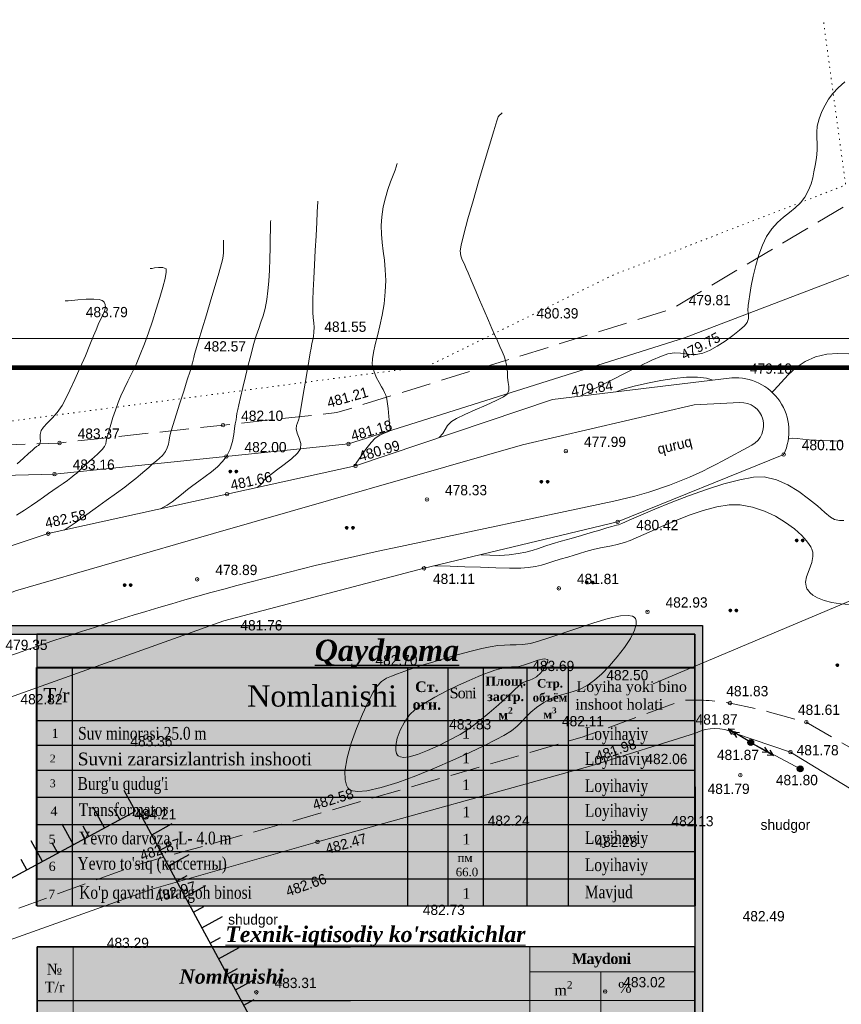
# Model space of a CAD drawing. Extents: x -516234 to 73329, y -4499813 to 47259.
# Tile 310 of 316: x 29641 to 29711, y 37010 to 37094. Entities that reach past the tile are written whole.
import ezdxf

# ---------------------------------------------------------------- set-up
doc = ezdxf.new("R2010")
doc.units = 0
doc.header["$LTSCALE"] = 0.5
doc.header["$MEASUREMENT"] = 0
doc.header["$PDMODE"] = 32
doc.header["$PDSIZE"] = 0.3
doc.linetypes.add('ДОРОГИ_ГРУНТ', pattern=[7, 5, -2])
doc.linetypes.add('РА_КОНТУРЫ', pattern=[1.5, 0, -1.5])
for name, color, linetype in [('(002) Рамка', 7, 'Continuous'), ('(004) Точки рельефа', 7, 'Continuous'), ('(007) Здания', 7, 'Continuous'), ('(022) Возд. Линии', 7, 'Continuous'), ('(025) Дорога', 7, 'Continuous'), ('(028) Гидротехн.', 7, 'Continuous'), ('(031) Горизонтали', 42, 'Continuous'), ('(035) Откосы', 7, 'Continuous'), ('(036) Растительность', 7, 'Continuous'), ('(037) Контуры', 7, 'Continuous'), ('(039) Земля', 7, 'Continuous'), ('108', 7, 'Continuous'), ('7_газон', 7, 'Continuous'), ('стен', 7, 'Continuous'), ('экспликация', 7, 'Continuous')]:
    doc.layers.add(name, color=color, linetype=linetype)
doc.layers.add('(032) Горизонтали утолщенные', color=32, linetype='Continuous', lineweight=30)
doc.layers.add('.', color=7, linetype='Continuous', lineweight=15)
doc.styles.add('BM-431', font='bm431.ttf')
doc.styles.add('D-431', font='d431.ttf')
doc.styles.add('MtXpl_Times_New_Roma', font='times.ttf')
doc.styles.add('seviyorum', font='times.ttf')
doc.styles.get("Standard").update_dxf_attribs({"font": 'times.ttf'})
doc.linetypes.add('ОТКОСЫ_НЕУКР', pattern='A,0.5,["|",Standard,S=1.2,R=0,X=0,Y=-1.2],1,["|",Standard,S=0.5,R=0,X=0,Y=-0.5],0.5', length=2)

# ---------------------------------------------------------------- blocks, each defined once
blk = doc.blocks.new('9633')
at = {"layer": '(031) Горизонтали', "color": 42, "linetype": 'Continuous', "lineweight": 0}
for points in [[(28745.054, 37088.602), (28744.486, 37088.093), (28744.029, 37087.608), (28743.66, 37087.124), (28743.358, 37086.617), (28743.098, 37086.063), (28742.86, 37085.439), (28742.696, 37084.831), (28742.645, 37084.31), (28742.659, 37083.828), (28742.691, 37083.338), (28742.693, 37082.791), (28742.617, 37082.141), (28742.506, 37081.484), (28742.413, 37080.922), (28742.309, 37080.414), (28742.164, 37079.916), (28741.946, 37079.388), (28741.627, 37078.787), (28741.26, 37078.282), (28740.822, 37077.857), (28740.338, 37077.467), (28739.828, 37077.072), (28739.315, 37076.628), (28738.821, 37076.092), (28738.368, 37075.423), (28738.02, 37074.693), (28737.719, 37073.854), (28737.463, 37072.96), (28737.251, 37072.064), (28737.08, 37071.221), (28736.95, 37070.485), (28736.858, 37069.909), (28736.804, 37069.548), (28736.792, 37069.129), (28736.838, 37068.781), (28736.851, 37068.458), (28736.737, 37068.11), (28736.502, 37067.828), (28736.071, 37067.439), (28735.502, 37066.99), (28734.848, 37066.525), (28734.166, 37066.09), (28733.51, 37065.73), (28732.938, 37065.49), (28732.39, 37065.374), (28731.917, 37065.374), (28731.479, 37065.434), (28731.037, 37065.502), (28730.551, 37065.522), (28729.982, 37065.442), (28729.441, 37065.252), (28728.611, 37064.889), (28727.567, 37064.395), (28726.381, 37063.811), (28725.125, 37063.179), (28723.873, 37062.541), (28722.696, 37061.937), (28722.504, 37061.839)], [(28715.87, 37085.963), (28715.854, 37085.947), (28715.816, 37085.914), (28715.748, 37085.858), (28715.648, 37085.767), (28715.53, 37085.613), (28715.412, 37085.268), (28715.148, 37084.421), (28714.776, 37083.194), (28714.331, 37081.71), (28713.854, 37080.09), (28713.379, 37078.455), (28712.947, 37076.927), (28712.593, 37075.628), (28712.356, 37074.679), (28712.273, 37074.203), (28712.329, 37073.781), (28712.451, 37073.454), (28712.617, 37073.13), (28712.805, 37072.717), (28712.964, 37072.328), (28713.229, 37071.7), (28713.567, 37070.907), (28713.945, 37070.024), (28714.331, 37069.125), (28714.692, 37068.286), (28714.995, 37067.581), (28715.209, 37067.083), (28715.452, 37066.536), (28715.675, 37066.059), (28715.87, 37065.635), (28716.032, 37065.245), (28716.153, 37064.871), (28716.244, 37064.468), (28716.286, 37064.141), (28716.303, 37063.816), (28716.32, 37063.418), (28716.37, 37063.005), (28716.429, 37062.662), (28716.43, 37062.351), (28716.306, 37062.034), (28715.984, 37061.789), (28715.338, 37061.456), (28714.491, 37061.069), (28713.565, 37060.664), (28712.681, 37060.274), (28711.963, 37059.934), (28711.533, 37059.677), (28711.21, 37059.329), (28711.015, 37058.991), (28710.819, 37058.652), (28710.495, 37058.306), (28710.495, 37058.305)], [(28706.929, 37081.64), (28706.903, 37081.553), (28706.843, 37081.371), (28706.739, 37081.081), (28706.58, 37080.66), (28706.361, 37080.08), (28706.135, 37079.436), (28705.922, 37078.727), (28705.739, 37077.951), (28705.604, 37077.106), (28705.554, 37076.355), (28705.574, 37075.628), (28705.641, 37074.907), (28705.734, 37074.173), (28705.829, 37073.405), (28705.905, 37072.586), (28705.94, 37071.696), (28705.911, 37070.716), (28705.807, 37069.703), (28705.646, 37068.735), (28705.451, 37067.824), (28705.246, 37066.984), (28705.055, 37066.225), (28704.901, 37065.561), (28704.809, 37065.003), (28704.801, 37064.565), (28704.929, 37063.982), (28705.141, 37063.45), (28705.382, 37062.991), (28705.596, 37062.629), (28705.73, 37062.388), (28705.839, 37062.157), (28705.928, 37061.975), (28706.008, 37061.736), (28706.067, 37061.376), (28706.141, 37060.771), (28706.213, 37060.097), (28706.27, 37059.526), (28706.295, 37059.234), (28706.324, 37059.038), (28706.292, 37058.874), (28706.132, 37058.784), (28705.817, 37058.668), (28705.429, 37058.502), (28705.051, 37058.262), (28704.699, 37057.883), (28704.256, 37057.309), (28703.819, 37056.698), (28703.481, 37056.207), (28703.337, 37055.996), (28703.278, 37055.929), (28703.214, 37055.869), (28703.213, 37055.869)], [(28700.164, 37078.45), (28700.157, 37078.312), (28700.142, 37078.004), (28700.114, 37077.468), (28700.07, 37076.641), (28700.008, 37075.479), (28699.943, 37074.244), (28699.878, 37073.009), (28699.82, 37071.848), (28699.772, 37070.833), (28699.74, 37070.039), (28699.728, 37069.538), (28699.743, 37068.989), (28699.778, 37068.51), (28699.815, 37068.085), (28699.84, 37067.693), (28699.835, 37067.317), (28699.794, 37066.922), (28699.735, 37066.616), (28699.663, 37066.312), (28699.583, 37065.919), (28699.513, 37065.509), (28699.396, 37064.81), (28699.248, 37063.92), (28699.084, 37062.939), (28698.921, 37061.966), (28698.774, 37061.099), (28698.659, 37060.438), (28698.592, 37060.08), (28698.507, 37059.79), (28698.419, 37059.567), (28698.348, 37059.344), (28698.314, 37059.055), (28698.396, 37058.683), (28698.574, 37058.265), (28698.713, 37057.814), (28698.682, 37057.345), (28698.42, 37056.967), (28697.92, 37056.502), (28697.295, 37056.005), (28696.657, 37055.532), (28696.118, 37055.138), (28695.79, 37054.878), (28695.568, 37054.641), (28695.409, 37054.437), (28695.242, 37054.248), (28694.994, 37054.054), (28694.994, 37054.054)], [(28692.137, 37075.13), (28692.135, 37075.076), (28692.133, 37074.961), (28692.135, 37074.767), (28692.136, 37074.471), (28692.119, 37074.045), (28692.06, 37073.561), (28691.952, 37073.116), (28691.725, 37072.308), (28691.415, 37071.243), (28691.053, 37070.027), (28690.675, 37068.766), (28690.313, 37067.567), (28690.002, 37066.535), (28689.773, 37065.778), (28689.663, 37065.4), (28689.589, 37065.111), (28689.538, 37064.884), (28689.485, 37064.657), (28689.409, 37064.369), (28689.285, 37063.963), (28689.048, 37063.219), (28688.742, 37062.265), (28688.409, 37061.227), (28688.091, 37060.233), (28687.829, 37059.41), (28687.667, 37058.884), (28687.562, 37058.455), (28687.497, 37058.088), (28687.437, 37057.759), (28687.346, 37057.443), (28687.188, 37057.116), (28686.942, 37056.774), (28686.692, 37056.542), (28686.41, 37056.33), (28686.067, 37056.05), (28685.759, 37055.771), (28685.434, 37055.481), (28685.075, 37055.17), (28684.664, 37054.827), (28684.186, 37054.445), (28683.714, 37054.088), (28683.004, 37053.565), (28682.141, 37052.938), (28681.212, 37052.269), (28680.303, 37051.621), (28679.5, 37051.056), (28678.889, 37050.637), (28678.555, 37050.425), (28678.555, 37050.425)], [(28685.878, 37072.705), (28685.927, 37072.706), (28686.046, 37072.717), (28686.264, 37072.749), (28686.59, 37072.793), (28686.976, 37072.795), (28687.238, 37072.663), (28687.256, 37072.397), (28687.161, 37071.863), (28686.973, 37071.119), (28686.715, 37070.224), (28686.408, 37069.235), (28686.072, 37068.213), (28685.73, 37067.214), (28685.402, 37066.299), (28685.042, 37065.373), (28684.681, 37064.54), (28684.327, 37063.786), (28683.99, 37063.098), (28683.678, 37062.463), (28683.399, 37061.868), (28683.162, 37061.298), (28682.924, 37060.643), (28682.713, 37060.009), (28682.533, 37059.425), (28682.385, 37058.923), (28682.275, 37058.533), (28682.205, 37058.286), (28682.147, 37058.007), (28682.108, 37057.782), (28682.001, 37057.534), (28681.79, 37057.289), (28681.388, 37056.894), (28680.891, 37056.428), (28680.391, 37055.971), (28679.982, 37055.602), (28679.76, 37055.402), (28679.6, 37055.259), (28679.471, 37055.148), (28679.304, 37055.014), (28679.119, 37054.875), (28678.833, 37054.665), (28678.468, 37054.403), (28678.047, 37054.107), (28677.594, 37053.793), (28677.233, 37053.54), (28676.81, 37053.24), (28676.326, 37052.899), (28675.78, 37052.526), (28675.175, 37052.128), (28674.51, 37051.713)], [(28678.638, 37069.946), (28678.716, 37069.945), (28678.899, 37069.952), (28679.227, 37069.978), (28679.737, 37070.029), (28680.424, 37070.088), (28681.083, 37070.105), (28681.528, 37070.059), (28681.785, 37069.977), (28681.908, 37069.895), (28681.953, 37069.844), (28681.995, 37069.778), (28682.049, 37069.639), (28682.067, 37069.413), (28681.991, 37069.078), (28681.788, 37068.606), (28681.526, 37068.078), (28681.275, 37067.495), (28681.07, 37066.967), (28680.756, 37066.201), (28680.365, 37065.275), (28679.929, 37064.269), (28679.481, 37063.262), (28679.051, 37062.334), (28678.673, 37061.564), (28678.379, 37061.031), (28677.965, 37060.455), (28677.53, 37059.962), (28677.125, 37059.544), (28676.8, 37059.193), (28676.607, 37058.903), (28676.527, 37058.574), (28676.524, 37058.261), (28676.534, 37057.991), (28676.494, 37057.787), (28676.368, 37057.632), (28676.217, 37057.535), (28676.034, 37057.409), (28675.853, 37057.244), (28675.528, 37056.942), (28675.088, 37056.539), (28674.561, 37056.071)], [(28738.852, 37062.159), (28739.031, 37062.35), (28739.609, 37063.007), (28740.218, 37063.659), (28740.89, 37064.267), (28741.653, 37064.788), (28742.538, 37065.183), (28743.5, 37065.409), (28744.46, 37065.476), (28745.398, 37065.427)], [(28733.768, 37063.183), (28733.728, 37063.213), (28733.266, 37063.372), (28732.5, 37063.461), (28731.566, 37063.444), (28730.513, 37063.34), (28729.386, 37063.168), (28728.231, 37062.944), (28727.097, 37062.689), (28726.087, 37062.404), (28725.56, 37062.203)], [(28714.04, 37048.335), (28714.824, 37048.284), (28715.667, 37048.269), (28716.452, 37048.318), (28717.225, 37048.429), (28717.865, 37048.557), (28718.422, 37048.703), (28718.95, 37048.867), (28719.503, 37049.051), (28720.132, 37049.254), (28720.89, 37049.477), (28721.749, 37049.719), (28722.614, 37049.97), (28723.438, 37050.213), (28724.176, 37050.434), (28724.78, 37050.616), (28725.204, 37050.743), (28725.403, 37050.801), (28725.59, 37050.842), (28725.777, 37050.884), (28726.039, 37050.996), (28726.69, 37051.281), (28727.657, 37051.698), (28728.869, 37052.208), (28730.254, 37052.768), (28731.74, 37053.34), (28733.256, 37053.883), (28734.729, 37054.356), (28736.088, 37054.72), (28737.262, 37054.932), (28738.179, 37054.954), (28739.211, 37054.715), (28740.198, 37054.281), (28741.12, 37053.721), (28741.961, 37053.099), (28742.703, 37052.483), (28743.327, 37051.939), (28743.817, 37051.535), (28744.155, 37051.335), (28744.599, 37051.242), (28744.965, 37051.233)], [(28710.11, 37047.392), (28710.365, 37047.385), (28711.427, 37047.349), (28712.676, 37047.305), (28714.007, 37047.26), (28715.316, 37047.222), (28716.498, 37047.2), (28717.45, 37047.2), (28718.066, 37047.231), (28718.711, 37047.33), (28719.218, 37047.45), (28719.677, 37047.592), (28720.179, 37047.758), (28720.812, 37047.948), (28721.455, 37048.133), (28721.979, 37048.294), (28722.461, 37048.445), (28722.977, 37048.598), (28723.603, 37048.767), (28724.222, 37048.914), (28724.718, 37049.013), (28725.172, 37049.098), (28725.667, 37049.202), (28726.283, 37049.358), (28726.767, 37049.535), (28727.485, 37049.848), (28728.391, 37050.259), (28729.438, 37050.727), (28730.582, 37051.216), (28731.776, 37051.685), (28732.973, 37052.095), (28734.129, 37052.409), (28735.197, 37052.587), (28736.13, 37052.59), (28737.181, 37052.389), (28738.188, 37052.05), (28739.133, 37051.606), (28739.993, 37051.088), (28740.75, 37050.529), (28741.382, 37049.96), (28741.784, 37049.52), (28742.018, 37049.208), (28742.139, 37049.014), (28742.189, 37048.921), (28742.243, 37048.8), (28742.311, 37048.554), (28742.327, 37048.181), (28742.228, 37047.679), (28742.004, 37047.055), (28741.788, 37046.447), (28741.704, 37045.98), (28741.737, 37045.646), (28741.819, 37045.433), (28741.882, 37045.33), (28741.944, 37045.244), (28742.084, 37045.085), (28742.328, 37044.875), (28742.715, 37044.646), (28743.288, 37044.427), (28743.946, 37044.27), (28744.677, 37044.159), (28745.467, 37044.081)]]:
    blk.add_lwpolyline(points, dxfattribs=at)
for points in [[(28702.814, 37028.381), (28702.898, 37028.317), (28703.117, 37028.222), (28703.559, 37028.164), (28704.336, 37028.227), (28705.554, 37028.498), (28706.972, 37028.939), (28708.513, 37029.505), (28710.101, 37030.15), (28711.656, 37030.827), (28713.103, 37031.491), (28714.363, 37032.095), (28715.359, 37032.595), (28716.013, 37032.943), (28716.644, 37033.343), (28717.133, 37033.735), (28717.536, 37034.126), (28717.909, 37034.518), (28718.309, 37034.917), (28718.791, 37035.328), (28719.41, 37035.754), (28720.089, 37036.111), (28720.721, 37036.346), (28721.321, 37036.515), (28721.906, 37036.674), (28722.491, 37036.878), (28723.092, 37037.182), (28723.724, 37037.641), (28724.339, 37038.202), (28725.004, 37038.881), (28725.668, 37039.635), (28726.279, 37040.419), (28726.786, 37041.189), (28727.137, 37041.899), (28727.271, 37042.394), (28727.268, 37042.709), (28727.21, 37042.886), (28727.164, 37042.964), (28727.109, 37043.023), (28726.947, 37043.11), (28726.592, 37043.165), (28725.935, 37043.114), (28724.886, 37042.891), (28723.67, 37042.542), (28722.377, 37042.119), (28721.101, 37041.679), (28719.932, 37041.273), (28718.961, 37040.957), (28718.281, 37040.785), (28717.604, 37040.698), (28717.047, 37040.663), (28716.55, 37040.654), (28716.054, 37040.642), (28715.5, 37040.6), (28714.826, 37040.5), (28714.126, 37040.349), (28713.21, 37040.12), (28712.155, 37039.835), (28711.041, 37039.519), (28709.946, 37039.194), (28708.948, 37038.885), (28708.126, 37038.614), (28707.559, 37038.404), (28706.954, 37038.179), (28706.444, 37038.002), (28706, 37037.808), (28705.59, 37037.532), (28705.187, 37037.108), (28704.88, 37036.623), (28704.451, 37035.807), (28703.958, 37034.75), (28703.458, 37033.541), (28703.005, 37032.271), (28702.658, 37031.03), (28702.473, 37029.908), (28702.479, 37029.156), (28702.593, 37028.709), (28702.728, 37028.476), (28702.814, 37028.381)], [(28707.012, 37031.209), (28707.065, 37031.168), (28707.2, 37031.109), (28707.468, 37031.077), (28707.933, 37031.13), (28708.656, 37031.328), (28709.496, 37031.646), (28710.409, 37032.055), (28711.353, 37032.527), (28712.285, 37033.032), (28713.102, 37033.55), (28713.94, 37034.178), (28714.766, 37034.864), (28715.547, 37035.559), (28716.252, 37036.211), (28716.848, 37036.772), (28717.303, 37037.191), (28717.584, 37037.417), (28717.919, 37037.575), (28718.209, 37037.657), (28718.487, 37037.75), (28718.784, 37037.942), (28719.14, 37038.287), (28719.495, 37038.714), (28719.734, 37039.126), (28719.741, 37039.422), (28719.45, 37039.471), (28718.908, 37039.347), (28718.266, 37039.138), (28717.67, 37038.932), (28717.27, 37038.816), (28716.927, 37038.782), (28716.651, 37038.776), (28716.309, 37038.737), (28716.02, 37038.681), (28715.663, 37038.6), (28715.249, 37038.49), (28714.787, 37038.343), (28714.287, 37038.154), (28713.806, 37037.951), (28713.065, 37037.627), (28712.149, 37037.21), (28711.144, 37036.727), (28710.137, 37036.206), (28709.213, 37035.675), (28708.459, 37035.162), (28707.96, 37034.695), (28707.533, 37034.072), (28707.182, 37033.394), (28706.931, 37032.716), (28706.803, 37032.091), (28706.805, 37031.664), (28706.876, 37031.404), (28706.959, 37031.266), (28707.012, 37031.209)]]:
    blk.add_lwpolyline(points, close=True, dxfattribs=at)
at = {"layer": '(004) Точки рельефа', "lineweight": 0, "style": 'D-431'}
for s, p in [('479.81', (28731.753, 37069.578)), ('483.79', (28680.403, 37068.558)), ('480.39', (28718.778, 37068.45)), ('481.55', (28700.716, 37067.31)), ('482.57', (28690.464, 37065.637)), ('479.10', (28736.959, 37063.743)), ('482.10', (28693.634, 37059.726)), ('483.37', (28679.709, 37058.207)), ('477.99', (28722.828, 37057.507)), ('482.00', (28693.918, 37057.055)), ('480.10', (28741.381, 37057.232)), ('483.16', (28679.286, 37055.561)), ('478.33', (28710.997, 37053.397)), ('480.42', (28727.28, 37050.416)), ('478.89', (28691.435, 37046.598)), ('481.11', (28709.967, 37045.843)), ('481.81', (28722.227, 37045.831)), ('482.93', (28729.776, 37043.832)), ('481.76', (28693.568, 37041.883)), ('479.35', (28673.563, 37040.219)), ('482.70', (28705.068, 37038.912)), ('483.69', (28718.424, 37038.422)), ('482.50', (28724.728, 37037.638)), ('481.83', (28734.946, 37036.281)), ('482.82', (28674.839, 37035.588)), ('481.61', (28741.05, 37034.693)), ('483.83', (28711.348, 37033.454)), ('482.11', (28720.952, 37033.717)), ('481.87', (28732.332, 37033.87)), ('483.36', (28684.201, 37032.018)), ('481.87', (28734.152, 37030.847)), ('481.78', (28740.939, 37031.248)), ('482.06', (28728.059, 37030.499)), ('481.80', (28739.17, 37028.707)), ('481.79', (28733.356, 37027.958)), ('484.21', (28684.526, 37025.792)), ('482.24', (28714.628, 37025.245)), ('482.13', (28730.28, 37025.208)), ('482.28', (28723.804, 37023.446)), ('482.73', (28709.105, 37017.653)), ('482.49', (28736.341, 37017.114)), ('483.29', (28682.195, 37014.843)), ('483.31', (28696.476, 37011.43)), ('483.02', (28726.174, 37011.496))]:
    blk.add_text(s, height=0.875, dxfattribs=at).set_placement(p)
for s, rotation, p in [('479.75', 27.85562, (28731.377, 37064.881)), ('481.21', 15.83332, (28701.088, 37060.827)), ('479.84', 9.0618, (28721.81, 37061.788)), ('481.18', 15.75878, (28703.126, 37058.012)), ('480.99', 16.36588, (28703.795, 37056.26)), ('481.66', 12.1834, (28692.829, 37053.812)), ('482.58', 12.27876, (28677.033, 37050.578)), ('481.98', 18.94554, (28723.993, 37030.708)), ('482.58', 16.90337, (28699.873, 37026.579)), ('482.87', 17.87213, (28685.18, 37022.266)), ('482.47', 15.51763, (28700.96, 37022.831)), ('482.66', 19.22407, (28697.616, 37019.208)), ('482.97', 16.23962, (28686.44, 37018.712))]:
    blk.add_text(s, height=0.875, rotation=rotation, dxfattribs=at).set_placement(p)
at = {"layer": '(037) Контуры', "linetype": 'РА_КОНТУРЫ', "lineweight": 0, "ltscale": 0.5, "style": 'BM-431'}
for p in [(28737.867, 37024.901), (28692.526, 37016.831)]:
    blk.add_text('shudgor', height=0.875, dxfattribs=at).set_placement(p)
blk = doc.blocks.new('kjj')
at = {"layer": '(022) Возд. Линии', "color": 6, "lineweight": 30, "flags": 128}
for points in [[(280292.219, 4264314.011), (280348.653, 4264357.862)], [(280346.704, 4264356.347), (280345.477, 4264357.926)], [(280347.888, 4264357.267), (280347.275, 4264358.057)], [(280344.335, 4264354.506), (280343.108, 4264356.085)], [(280345.519, 4264355.427), (280344.906, 4264356.216)], [(280343.15, 4264353.586), (280342.537, 4264354.376)], [(280341.966, 4264352.666), (280340.739, 4264354.245)], [(280339.597, 4264350.825), (280338.37, 4264352.404)], [(280340.782, 4264351.745), (280340.168, 4264352.535)], [(280337.228, 4264348.984), (280336.001, 4264350.563)], [(280338.413, 4264349.905), (280337.799, 4264350.694)], [(280334.859, 4264347.143), (280333.632, 4264348.722)], [(280336.044, 4264348.064), (280335.43, 4264348.853)], [(280333.675, 4264346.223), (280333.061, 4264347.013)]]:
    blk.add_lwpolyline(points, dxfattribs=at)
blk = doc.blocks.new('гншг')
at = {"layer": '(022) Возд. Линии', "color": 6, "lineweight": 30, "flags": 128}
for points in [[(540269.538, 4534639.821), (540268.587, 4534641.58)], [(540269.518, 4534639.806), (540227.769, 4534617.266)], [(540266.898, 4534638.395), (540265.948, 4534640.155)], [(540268.218, 4534639.108), (540267.743, 4534639.988)], [(540264.258, 4534636.97), (540263.308, 4534638.729)], [(540265.578, 4534637.683), (540265.103, 4534638.562)], [(540261.618, 4534635.544), (540260.668, 4534637.304)], [(540262.938, 4534636.257), (540262.463, 4534637.137)], [(540258.979, 4534634.119), (540258.029, 4534635.878)], [(540260.299, 4534634.832), (540259.824, 4534635.711)], [(540256.339, 4534632.693), (540255.389, 4534634.453)], [(540257.659, 4534633.406), (540257.184, 4534634.286)], [(540253.699, 4534631.268), (540252.749, 4534633.027)], [(540255.019, 4534631.981), (540254.544, 4534632.86)], [(540251.06, 4534629.842), (540250.11, 4534631.602)], [(540252.38, 4534630.555), (540251.904, 4534631.435)], [(540248.42, 4534628.417), (540247.47, 4534630.176)], [(540249.74, 4534629.13), (540249.265, 4534630.009)], [(540245.78, 4534626.991), (540244.83, 4534628.751)], [(540247.1, 4534627.704), (540246.625, 4534628.584)], [(540243.141, 4534625.566), (540242.19, 4534627.325)], [(540244.46, 4534626.279), (540243.985, 4534627.158)], [(540240.501, 4534624.14), (540239.551, 4534625.9)], [(540241.821, 4534624.853), (540241.346, 4534625.733)], [(540237.861, 4534622.715), (540236.911, 4534624.474)], [(540239.181, 4534623.428), (540238.706, 4534624.307)], [(540235.222, 4534621.289), (540234.271, 4534623.049)], [(540236.541, 4534622.002), (540236.066, 4534622.882)], [(540232.582, 4534619.864), (540231.632, 4534621.623)], [(540233.902, 4534620.577), (540233.427, 4534621.456)], [(540229.942, 4534618.438), (540228.992, 4534620.198)], [(540231.262, 4534619.151), (540230.787, 4534620.031)], [(540228.622, 4534617.726), (540228.147, 4534618.605)]]:
    blk.add_lwpolyline(points, dxfattribs=at)
blk = doc.blocks.new('108')
at = {"layer": '108'}
blk.add_hatch(color=255, dxfattribs=at).paths.add_polyline_path([(0.24, 0, 1), (-0.24, 0, 1)])
for radius in [0.25, 0.24]:
    blk.add_circle((0, 0), radius, dxfattribs=at)
blk = doc.blocks.new('*X71')
at = {"color": 0}
for p, q in [((1.8, 2.04), (2.2, 2.04)), ((1.8, 2.03), (2.2, 2.03)), ((1.8, 2.02), (2.2, 2.02)), ((1.8, 2.01), (2.2, 2.01)), ((1.8, 2), (2.2, 2)), ((1.8, 1.99), (2.2, 1.99)), ((1.8, 1.98), (2.2, 1.98)), ((1.8, 1.97), (2.2, 1.97)), ((1.8, 1.96), (2.2, 1.96)), ((1.81, 2.07), (2.19, 2.07)), ((1.81, 2.06), (2.19, 2.06)), ((1.81, 2.05), (2.19, 2.05)), ((1.81, 1.95), (2.19, 1.95)), ((1.81, 1.94), (2.19, 1.94)), ((1.81, 1.93), (2.19, 1.93)), ((1.82, 2.09), (2.18, 2.09)), ((1.82, 2.08), (2.18, 2.08)), ((1.82, 1.92), (2.18, 1.92)), ((1.82, 1.91), (2.18, 1.91)), ((1.83, 2.11), (2.17, 2.11)), ((1.83, 2.1), (2.17, 2.1)), ((1.83, 1.9), (2.17, 1.9)), ((1.83, 1.89), (2.17, 1.89)), ((1.84, 2.12), (2.16, 2.12)), ((1.84, 1.88), (2.16, 1.88)), ((1.85, 2.13), (2.15, 2.13)), ((1.85, 1.87), (2.15, 1.87)), ((1.86, 2.14), (2.14, 2.14)), ((1.86, 1.86), (2.14, 1.86)), ((1.87, 2.15), (2.13, 2.15)), ((1.87, 1.85), (2.13, 1.85)), ((1.88, 2.16), (2.12, 2.16)), ((1.88, 1.84), (2.12, 1.84)), ((1.9, 2.17), (2.11, 2.17)), ((1.9, 1.83), (2.11, 1.83)), ((1.91, 2.18), (2.09, 2.18)), ((1.91, 1.82), (2.09, 1.82)), ((1.94, 2.19), (2.06, 2.19)), ((1.94, 1.81), (2.06, 1.81))]:
    blk.add_line(p, q, dxfattribs=at)
blk = doc.blocks.new('I04100')
blk.add_circle((0, 0), 0.2)
blk.add_blockref('*X71', (-2, -2))
blk = doc.blocks.new('strela1')
at = {"layer": '(022) Возд. Линии'}
for p, q in [((-2, 0), (-1.5, 0.25)), ((0, 0), (-2, 0)), ((-2, 0), (-1.5, -0.25)), ((-1.5, 0), (-1, 0.25)), ((-1.5, 0), (-1, -0.25))]:
    blk.add_line(p, q, dxfattribs=at)
blk = doc.blocks.new('strela2')
at = {"layer": '(022) Возд. Линии'}
for p, q in [((0, 0), (2, 0)), ((1.5, 0), (1, 0.25)), ((1.5, 0), (1, -0.25)), ((2, 0), (1.5, 0.25)), ((2, 0), (1.5, -0.25))]:
    blk.add_line(p, q, dxfattribs=at)
blk = doc.blocks.new('sdgfg')
at = {"layer": 'стен', "true_color": 0xffffff}
h = blk.add_hatch(color=7, dxfattribs=at)
h.dxf.hatch_style = 1
h.paths.add_polyline_path([(29622.743, 37086.145), (29669.211, 37086.145), (29669.211, 37105.333), (29622.743, 37105.333)])
at = {"layer": '(007) Здания', "color": 18, "true_color": 0x000000}
blk.add_lwpolyline([(29622.743, 37086.145), (29669.211, 37086.145), (29669.211, 37105.333), (29622.743, 37105.333)], close=True, dxfattribs=at)
at = {"layer": '(007) Здания'}
blk.add_lwpolyline([(29669.211, 37102.984), (29669.215, 37086.145)], dxfattribs=at)
for p, q in [((29622.743, 37093.816), (29622.743, 37102.984)), ((29622.743, 37093.816), (29622.743, 37102.984)), ((29625.243, 37099.234), (29625.243, 37102.984)), ((29625.243, 37100.984), (29625.243, 37102.792)), ((29648.925, 37086.145), (29648.925, 37102.984)), ((29651.781, 37099.234), (29651.781, 37102.984)), ((29651.781, 37099.234), (29651.781, 37102.984)), ((29654.281, 37099.234), (29654.281, 37102.984)), ((29654.281, 37099.234), (29654.281, 37102.984)), ((29654.281, 37099.234), (29654.281, 37102.984)), ((29654.281, 37099.234), (29654.281, 37102.984)), ((29657.359, 37099.234), (29657.359, 37102.984)), ((29660.267, 37099.234), (29660.267, 37102.984)), ((29660.267, 37099.234), (29660.267, 37102.984)), ((29660.267, 37099.234), (29660.267, 37102.984)), ((29660.267, 37099.234), (29660.267, 37102.984)), ((29660.267, 37099.234), (29660.267, 37102.984)), ((29660.267, 37099.234), (29660.267, 37102.984)), ((29660.267, 37099.234), (29660.267, 37102.984)), ((29660.267, 37099.234), (29660.267, 37102.984)), ((29622.743, 37099.234), (29669.211, 37099.234)), ((29622.743, 37099.234), (29669.211, 37099.234)), ((29622.743, 37099.234), (29669.211, 37099.234)), ((29622.743, 37099.234), (29669.211, 37099.234)), ((29625.243, 37086.145), (29625.243, 37099.234)), ((29625.243, 37086.145), (29625.243, 37099.234)), ((29651.781, 37086.145), (29651.781, 37099.234)), ((29651.781, 37086.145), (29651.781, 37099.234)), ((29654.281, 37093.816), (29654.281, 37099.234)), ((29654.281, 37086.145), (29654.281, 37099.234)), ((29654.281, 37093.816), (29654.281, 37099.234)), ((29657.359, 37086.145), (29657.359, 37099.234)), ((29660.267, 37093.816), (29660.267, 37099.234)), ((29660.267, 37086.145), (29660.267, 37099.234)), ((29660.267, 37093.816), (29660.267, 37099.234)), ((29660.267, 37086.145), (29660.267, 37099.234)), ((29660.267, 37093.816), (29660.267, 37099.234)), ((29660.267, 37086.145), (29660.267, 37099.234)), ((29660.267, 37093.816), (29660.267, 37099.234)), ((29660.267, 37086.145), (29660.267, 37099.234)), ((29622.743, 37097.484), (29669.211, 37097.484)), ((29622.743, 37097.484), (29669.211, 37097.484)), ((29622.743, 37095.734), (29669.211, 37095.734)), ((29622.743, 37095.734), (29669.211, 37095.734)), ((29622.743, 37093.816), (29669.215, 37093.816)), ((29622.743, 37093.816), (29669.215, 37093.816)), ((29622.743, 37091.898), (29669.215, 37091.898)), ((29622.743, 37091.898), (29669.282, 37091.898)), ((29622.743, 37091.898), (29669.215, 37091.898)), ((29622.743, 37091.898), (29669.282, 37091.898)), ((29622.743, 37089.98), (29669.215, 37089.98)), ((29622.743, 37089.98), (29669.215, 37089.98)), ((29622.743, 37088.063), (29669.215, 37088.063)), ((29622.743, 37088.063), (29669.215, 37088.063)), ((29622.743, 37086.145), (29669.215, 37086.145)), ((29622.743, 37086.145), (29669.215, 37086.145))]:
    blk.add_line(p, q)
at = {"lineweight": 40}
blk.add_line((29622.743, 37086.145), (29622.743, 37102.984), dxfattribs=at)
blk.add_lwpolyline([(29622.743, 37102.984), (29669.211, 37102.984)], dxfattribs=at)
blk.add_lwpolyline([(29622.743, 37102.984), (29669.211, 37102.984)], dxfattribs=at)
at = {"color": 0, "insert": (29647.455, 37103.945), "char_height": 1.5, "width": 46.02803, "attachment_point": 5}
blk.add_mtext('{\\fTimes New Roman|b1|i1|c204|p18;\\LQaydnoma}', dxfattribs=at)
at = {"color": 0, "style": 'seviyorum'}
for s, insert, char_height, width, attachment_point in [('\\A1;{\\fTimes New Roman|b1|i0|c204|p18;Площ.\\Pзастр.\\Pм\\H0.7x;\\S2^ ;}', (29655.84, 37102.34), 0.65, 3.61711, 2), ('\\A1;{\\fTimes New Roman|b1|i0|c204|p18;Стр.\\Pобъём\\Pм\\H0.7x;\\S3^ ;}', (29658.973, 37102.164), 0.6, 2.05558, 2), ('T/r', (29624.115, 37101.012, -158.677), 1, 46.02803, 5), ('Nomlanishi', (29642.877, 37100.955, -158.677), 1.5, 46.02803, 5), ('{\\fTimes New Roman|b1|i0|c204|p18;Ст.\\Pогн.}', (29650.275, 37101.995), 0.75, 2.46193, 2), ('{\\H1.2x;\\T0.9;Soni}', (29651.888, 37101.556), 0.625, 2.37792, 1), ('\\pi0.07578;{\\H1.2x;Loyiha yoki bino inshoot holati}', (29660.761, 37102.006), 0.625, 8.11713, 1), ('1', (29623.781, 37098.656), 0.65, 1.25232, 1), ('{\\W0.8;Suv minorasi 25.0 m}', (29625.647, 37098.781), 0.9, 26.94511, 1), ('{\\fTimes New Roman|b0|i0|c204|p18;\\H1.2x;1}', (29652.757, 37098.712), 0.625, 2.06005, 1), ('{\\W0.8;Loyihaviy}', (29661.435, 37098.754), 0.9, 26.94511, 1), ('2 ', (29623.651, 37096.825), 0.55, 1.25232, 1), ('{\\C256;Suvni zararsizlantrish inshooti}', (29625.628, 37096.969), 0.9, 26.94511, 1), ('{\\H1.2x;1}', (29652.757, 37096.962), 0.625, 2.06005, 1), ('{\\W0.8;Loyihaviy}', (29661.435, 37097.004), 0.9, 26.94511, 1), ("{\\W0.8;Burg'u qudug'i }", (29625.614, 37095.238), 0.9, 26.94511, 1), ('{\\W0.8;Loyihaviy}', (29661.435, 37095.086), 0.9, 26.94511, 1), ('3 ', (29623.651, 37095.075), 0.55, 1.25232, 1), ('{\\H1.2x;1}', (29652.757, 37095.069), 0.625, 2.06005, 1), ('4', (29623.697, 37093.16), 0.65, 1.25232, 1), ('{\\W0.8;Transformator }', (29625.695, 37093.388), 0.9, 26.94511, 1), ('{\\H1.2x;1}', (29652.78, 37093.151), 0.625, 2.06005, 1), ('{\\W0.8;Loyihaviy}', (29661.435, 37093.336), 0.9, 26.94511, 1), ('5', (29623.571, 37091.179), 0.65, 1.25232, 1), ('{\\W0.8;Yevro darvoza  L- 4.0 m}', (29625.732, 37091.386), 0.9, 26.94511, 1), ('{\\H1.2x;1}', (29652.78, 37091.233), 0.625, 2.06005, 1), ('{\\W0.8;Loyihaviy}', (29661.435, 37091.418), 0.9, 26.94511, 1), ("{\\W0.8;Yevro to'siq (кассетны)}", (29625.609, 37089.602), 0.9, 26.94511, 1), ('\\pi0.58207;{\\H1.2x; пм\\P\\pi0;   66.0}', (29651.635, 37089.838), 0.5, 2.40091, 1), ('6', (29623.571, 37089.261), 0.65, 1.25232, 1), ('{\\W0.8;Loyihaviy}', (29661.435, 37089.5), 0.9, 26.94511, 1), ("{\\W0.8;Ko'p qavatli turargoh binosi }", (29625.732, 37087.551), 0.9, 26.94511, 1), ('{\\W0.8;Mavjud }', (29661.435, 37087.583), 0.9, 26.94511, 1), ('7', (29623.541, 37087.299), 0.65, 1.25232, 1), ('{\\H1.2x;1}', (29652.78, 37087.398), 0.625, 2.06005, 1)]:
    blk.add_mtext(s, dxfattribs=dict(at, insert=insert, char_height=char_height, width=width, attachment_point=attachment_point))

msp = doc.modelspace()

# ---------------------------------------------------------------- hatches: boundary and pattern name
at = {"layer": '7_газон', "lineweight": 0, "true_color": 0x5c5c5c, "transparency": 33554687}
h = msp.add_hatch(color=251, dxfattribs=at)
h.dxf.hatch_style = 1
edge = h.paths.add_edge_path(flags=16)
edge.add_line((29676.967, 36922.961), (29652.773, 36909.928))
edge.add_arc((29654.196, 36907.287), 3, 118.30986, 208.30986)
edge.add_line((29651.554, 36905.864), (29669.688, 36872.2))
edge.add_arc((29672.33, 36873.623), 3, 208.30986, 298.27805)
edge.add_line((29673.751, 36870.981), (29697.069, 36883.525))
edge.add_arc((29695.174, 36887.047), 4, 298.27805, 388.30633)
edge.add_line((29698.696, 36888.944), (29681.031, 36921.742))
edge.add_arc((29678.39, 36920.32), 3, 28.30633, 118.30986)
edge = h.paths.add_edge_path(flags=16)
edge.add_arc((29582.986, 36967.9), 30, 100.3549, 118.30986)
edge.add_line((29568.758, 36994.312), (29528.131, 36972.427))
edge.add_arc((29529.554, 36969.786), 3, 118.30986, 225.97605)
edge.add_arc((29494.806, 36933.834), 47, 28.30986, 45.97605, ccw=False)
edge.add_line((29536.185, 36956.123), (29686.137, 36677.746))
edge.add_arc((29688.778, 36679.168), 3, 208.30986, 354.86171)
edge.add_line((29691.766, 36678.9), (29699.507, 36764.985))
edge.add_arc((29669.628, 36767.671), 30, 354.86171, 388.30986)
edge.add_line((29696.04, 36781.899), (29580.774, 36995.883))
edge.add_arc((29578.132, 36994.46), 3, 28.30986, 100.3549)
edge = h.paths.add_edge_path()
edge.add_line((29429.452, 37065.402), (29443.215, 37039.99))
edge.add_line((29443.215, 37039.99), (29467.007, 36995.822))
edge.add_arc((29480.213, 37002.936), 15, 208.30986, 253.30986)
edge.add_line((29475.905, 36988.568), (29508.304, 36978.854))
edge.add_arc((29494.806, 36933.834), 47, 63.28494, 73.30986, ccw=False)
edge.add_arc((29520.431, 36984.749), 10, 243.28494, 298.30986)
edge.add_line((29525.173, 36975.945), (29566.624, 36998.273))
edge.add_arc((29582.986, 36967.9), 34.5, 90.70227, 118.30986, ccw=False)
edge.add_line((29582.563, 37002.397), (29601.162, 37002.625))
edge.add_arc((29600.795, 37032.623), 30, 270.70227, 298.33641)
edge.add_line((29615.034, 37006.218), (29627.395, 37012.883))
edge.add_arc((29631.43, 37005.402), 8.5, 28.30633, 118.33641, ccw=False)
edge.add_line((29638.913, 37009.433), (29702.658, 36891.078))
edge.add_arc((29695.174, 36887.047), 8.5, -61.72195, 28.30633, ccw=False)
edge.add_line((29699.201, 36879.562), (29664.33, 36860.803))
edge.add_arc((29666.699, 36856.4), 5, 118.27805, 208.30986)
edge.add_line((29662.297, 36854.029), (29700.001, 36784.033))
edge.add_arc((29669.628, 36767.671), 34.5, -5.13829, 28.30986, ccw=False)
edge.add_line((29703.989, 36764.582), (29695.148, 36666.257))
edge.add_arc((29710.087, 36664.913), 15, 174.86171, 208.30986)
edge.add_line((29696.881, 36657.8), (29738.108, 36581.265))
edge.add_arc((29696.73, 36558.976), 47, -16.69014, 28.30986, ccw=False)
edge.add_line((29741.75, 36545.478), (29732.035, 36513.078))
edge.add_arc((29746.403, 36508.77), 15, 163.30986, 208.30986)
edge.add_line((29733.198, 36501.657), (29762.257, 36447.71))
edge.add_line((29762.257, 36447.71), (29788.318, 36389.84))
edge.add_line((29788.318, 36389.84), (29723.729, 36509.746))
edge.add_line((29723.729, 36509.746), (29735.044, 36547.488))
edge.add_arc((29696.73, 36558.976), 40, 343.30986, 388.30986)
edge.add_line((29731.945, 36577.945), (29530.022, 36952.803))
edge.add_arc((29494.806, 36933.834), 40, 28.30986, 73.30986)
edge.add_line((29506.294, 36972.148), (29468.537, 36983.469))
edge.add_line((29468.537, 36983.469), (29424.235, 37065.402))
edge = h.paths.add_edge_path(flags=16)
edge.add_line((29653.969, 36965.661), (29629.772, 36952.627))
edge.add_arc((29631.195, 36949.986), 3, 118.30986, 208.30986)
edge.add_line((29628.554, 36948.564), (29646.575, 36915.109))
edge.add_arc((29649.216, 36916.531), 3, 208.30986, 298.30986)
edge.add_line((29650.639, 36913.89), (29674.834, 36926.923))
edge.add_arc((29673.411, 36929.564), 3, 298.30986, 388.30633)
edge.add_line((29676.052, 36930.987), (29658.033, 36964.443))
edge.add_arc((29655.392, 36963.02), 3, 28.30633, 118.30986)
edge = h.paths.add_edge_path(flags=16)
edge.add_line((29653.054, 36973.687), (29634.951, 37007.299))
edge.add_arc((29631.43, 37005.402), 4, 28.30633, 118.33641)
edge.add_line((29629.531, 37008.923), (29617.17, 37002.257))
edge.add_arc((29600.795, 37032.623), 34.5, 278.95979, 298.33641, ccw=False)
edge.add_arc((29606.635, 36995.58), 3, 98.95979, 208.30986)
edge.add_line((29603.994, 36994.158), (29623.574, 36957.808))
edge.add_arc((29626.215, 36959.23), 3, 208.30986, 298.30986)
edge.add_line((29627.638, 36956.589), (29651.836, 36969.624))
edge.add_arc((29650.413, 36972.265), 3, 298.30986, 388.30633)
at = {"layer": 'стен', "true_color": 0xffffff}
h = msp.add_hatch(color=7, dxfattribs=at)
h.dxf.hatch_style = 1
h.paths.add_polyline_path([(29698.678, 37014.932), (29642.668, 37014.932), (29642.668, 37001.842), (29698.678, 37001.842)])
at = {"layer": 'экспликация', "true_color": 0xffffff, "transparency": 33554687}
h = msp.add_hatch(color=7, dxfattribs=at)
h.dxf.hatch_style = 1
h.paths.add_polyline_path([(29699.311, 36974.596), (29567.024, 36974.596), (29567.024, 37042.313), (29699.311, 37042.313)])
h.paths.add_polyline_path([(29698.678, 36975.149), (29571.301, 36975.149), (29571.301, 37041.568), (29698.678, 37041.568)], flags=16)

# ---------------------------------------------------------------- linework, layer by layer
at = {"layer": '(002) Рамка', "lineweight": 0}
msp.add_lwpolyline([(29430.119, 37066.75), (29850.619, 37066.75), (29850.619, 36769.75), (29430.119, 36769.75)], close=True, dxfattribs=at)
at = {"layer": '(004) Точки рельефа', "color": 0, "linetype": 'ByBlock', "lineweight": 0}
for p in [(29658.486, 37059.368), (29644.56, 37057.843), (29669.17, 37057.765), (29658.77, 37056.697), (29687.679, 37057.144), (29706.232, 37056.868), (29669.761, 37055.902), (29644.137, 37055.195), (29658.818, 37053.487), (29675.849, 37053.033), (29692.09, 37051.131), (29643.601, 37050.127), (29675.605, 37047.176), (29656.287, 37046.235), (29687.079, 37045.467), (29694.628, 37043.473), (29701.663, 37035.702), (29708.153, 37034.073), (29702.029, 37033.137), (29703.422, 37032.347), (29706.814, 37031.518), (29707.641, 37030.095), (29702.534, 37029.565), (29666.532, 37023.885), (29661.327, 37011.067), (29691.025, 37011.138)]:
    msp.add_point(p, dxfattribs=at)
at = {"layer": '(007) Здания'}
for points in [[(29699.311, 36974.596), (29567.024, 36974.596), (29567.024, 37042.313), (29699.311, 37042.313)], [(29698.678, 36975.149), (29571.301, 36975.149), (29571.301, 37041.568), (29698.678, 37041.568)]]:
    msp.add_lwpolyline(points, close=True, dxfattribs=at)
at = {"layer": '(007) Здания', "color": 18, "true_color": 0x000000}
msp.add_lwpolyline([(29698.678, 37014.932), (29642.668, 37014.932), (29642.668, 37001.842), (29698.678, 37001.842)], close=True, dxfattribs=at)
at = {"layer": '(022) Возд. Линии', "lineweight": 0, "flags": 128}
msp.add_lwpolyline([(29695.108, 37037.338), (29721.31, 37048.387), (29734.65, 37082.563)], dxfattribs=at)
at = {"layer": '(022) Возд. Линии', "linetype": 'Continuous', "lineweight": 0, "flags": 128}
msp.add_lwpolyline([(29703.422, 37032.347), (29707.641, 37030.095)], dxfattribs=at)
at = {"layer": '(025) Дорога', "linetype": 'ДОРОГИ_ГРУНТ', "lineweight": 0, "flags": 128}
for points in [[(29713.208, 37087.705), (29713.208, 37087.705), (29713.208, 37087.705), (29713.208, 37087.705), (29712.487, 37078.628), (29696.605, 37069.214), (29668.17, 37060.429), (29644.56, 37057.843), (29629.07, 37057.322, 0.095873), (29611.545, 37053.783, 0.119973), (29598.485, 37045.19, -0.076063), (29584.693, 37038.221, -0.047402), (29575.37, 37035.422, 0.04606), (29554.163, 37030.868, 0.012729), (29545.976, 37028.622, 0.148129), (29538.472, 37023.303, -0.138547), (29531.645, 37019.582, -0.044242), (29519.903, 37017.045, -0.027261), (29513.794, 37015.503, -0.304159), (29505.56, 37017.08, 0.230549), (29466.986, 37026.912)], [(29733.743, 37026.152), (29713.728, 37030.856), (29708.153, 37034.073), (29704.835, 37034.993), (29701.663, 37035.702, 0.052638), (29697.61, 37035.929), (29689.066, 37032.786), (29665.675, 37026.001), (29651.467, 37022.019), (29636.298, 37016.489, -0.026087), (29626.355, 37014.357, -0.114795), (29613.916, 37016.721, -0.01232), (29607.25, 37021.175, -0.022406), (29597.181, 37027.434, 0.094281), (29587.685, 37030.505), (29576.892, 37032.692), (29576.892, 37032.692)]]:
    msp.add_lwpolyline(points, format="xyb", dxfattribs=at)
at = {"layer": '(025) Дорога', "lineweight": 0, "flags": 128}
for points in [[(29733.743, 37026.152), (29733.344, 37027.944), (29726.09, 37054.435), (29717.763, 37072.098), (29715.048, 37073.373), (29697.798, 37066.797), (29669.169, 37057.765), (29644.137, 37055.195), (29629.755, 37054.828, 0.076867), (29612.451, 37051.699, 0.140213), (29600.29, 37043.182, -0.09899), (29585.44, 37035.346, -0.048472), (29576.892, 37032.692, 3.754842)], [(29712.342, 37028.15), (29706.814, 37031.518), (29702.029, 37033.137), (29702.029, 37033.137, 0.243877), (29698.732, 37033.137), (29689.826, 37030.353), (29666.532, 37023.885), (29652.414, 37019.856), (29637.155, 37014.397, -0.058097), (29625.752, 37011.757, -0.135293), (29613.266, 37013.74, -0.031472), (29605.342, 37017.961, 0.031373), (29596.299, 37024.745, 0.095969), (29587.317, 37027.822), (29576.578, 37029.89, 0.132938), (29555.144, 37028.299, -0.02), (29548.391, 37026.222, 0.146317), (29540.166, 37021.191, -0.135572), (29533.213, 37016.733, -0.060987), (29522.046, 37014.716, 0.082917), (29512.943, 37012.658, -0.294467), (29504.698, 37014.2, 0.25097), (29465.927, 37023.168, 7.105778)]]:
    msp.add_lwpolyline(points, format="xyb", dxfattribs=at)
at = {"layer": '(028) Гидротехн.', "color": 3, "lineweight": 0, "flags": 128}
msp.add_lwpolyline([(29698.616, 37061.085), (29683.99, 37057.681), (29657.678, 37050.135), (29640.814, 37045.26), (29623.595, 37038.107), (29620.871, 37037.748), (29619.199, 37041.713), (29616.674, 37046.722), (29615.195, 37047.99), (29614.08, 37047.908), (29613.348, 37047.162), (29616.781, 37031.874, 0.411594), (29619.793, 37029.948, 0.098143), (29624.671, 37032.054, -0.063631), (29637.741, 37038.796, -0.034977), (29673.072, 37048.923, 0), (29691.756, 37052.89, 0.072095), (29700.987, 37056.293, 0), (29703.514, 37057.664, 0.798205), (29702.5, 37061.28, 0)], format="xyb", close=True, dxfattribs=at)
at = {"layer": '(032) Горизонтали утолщенные', "color": 32, "linetype": 'Continuous', "lineweight": 0}
for points in [[(29662.545, 37076.79), (29662.54, 37076.674), (29662.531, 37076.422), (29662.519, 37075.996), (29662.505, 37075.354), (29662.487, 37074.464), (29662.464, 37073.52), (29662.431, 37072.563), (29662.382, 37071.639), (29662.312, 37070.791), (29662.216, 37070.063), (29662.063, 37069.292), (29661.896, 37068.673), (29661.715, 37068.131), (29661.52, 37067.591), (29661.311, 37066.978), (29661.087, 37066.218), (29660.872, 37065.399), (29660.635, 37064.467), (29660.394, 37063.494), (29660.166, 37062.557), (29659.968, 37061.729), (29659.817, 37061.085), (29659.731, 37060.701), (29659.668, 37060.359), (29659.63, 37060.091), (29659.591, 37059.823), (29659.524, 37059.482), (29659.463, 37059.086), (29659.396, 37058.568), (29659.284, 37057.97), (29659.088, 37057.332), (29658.77, 37056.697), (29658.432, 37056.256), (29658, 37055.821), (29657.503, 37055.396), (29656.972, 37054.985), (29656.435, 37054.592), (29655.922, 37054.221), (29655.463, 37053.877), (29654.951, 37053.467), (29654.546, 37053.134), (29654.167, 37052.843), (29653.735, 37052.557), (29653.17, 37052.24), (29653.169, 37052.24)], [(29706.634, 37058.181), (29706.664, 37058.197), (29706.974, 37058.245), (29707.376, 37058.231), (29707.857, 37058.182), (29708.403, 37058.125), (29709.004, 37058.086), (29709.539, 37058.067), (29710.314, 37058.04), (29711.255, 37058.01)]]:
    msp.add_lwpolyline(points, dxfattribs=at)
at = {"layer": '(035) Откосы', "linetype": 'ОТКОСЫ_НЕУКР', "lineweight": 0, "flags": 128}
msp.add_lwpolyline([(29617.048, 37051.219, -0.089596), (29618.796, 37045.67, 0.077493), (29621.728, 37042.866), (29643.601, 37050.127), (29669.761, 37055.902), (29686.534, 37061.556), (29701.811, 37063.38, -0.576048), (29706.232, 37056.868), (29692.09, 37051.131), (29675.605, 37047.176), (29658.544, 37042.699), (29640.302, 37036.166), (29625.359, 37028.965, 0.009333), (29615.659, 37025.794), (29615.659, 37025.794), (29610.415, 37049.129), (29610.415, 37049.129, -0.295676)], format="xyb", close=True, dxfattribs=at)
at = {"layer": '(037) Контуры', "linetype": 'РА_КОНТУРЫ', "lineweight": 0, "ltscale": 0.5, "flags": 128}
msp.add_lwpolyline([(29526.037, 37055.621), (29536.678, 37043.447), (29549.135, 37037.229), (29553.573, 37036.747), (29570.547, 37037.854), (29586.315, 37041.507), (29599.888, 37049.977), (29614.754, 37057.61), (29639.178, 37059.549), (29675.92, 37064.386), (29691.73, 37072.16), (29711.506, 37079.812), (29709.603, 37093.891)], dxfattribs=at)
at = {"layer": '.', "color": 7}
for p, q in [((29645.712, 37001.789), (29645.712, 37014.932)), ((29669.326, 37014.932), (29698.678, 37014.932)), ((29684.579, 37012.801), (29698.678, 37012.801)), ((29690.664, 37012.801), (29690.664, 37001.842)), ((29669.326, 37010.366), (29698.678, 37010.366))]:
    msp.add_line(p, q, dxfattribs=at)
msp.add_lwpolyline([(29684.609, 37014.932), (29684.609, 37001.842)], dxfattribs=at)
at = {"color": 7}
for p, q in [((29642.668, 37001.842), (29642.668, 37014.932)), ((29642.668, 37014.932), (29669.326, 37014.932)), ((29642.668, 37010.366), (29669.326, 37010.366))]:
    msp.add_line(p, q, dxfattribs=at)
at = {"lineweight": 0, "const_width": 0.4}
msp.add_lwpolyline([(29440.119, 37064.25), (29848.119, 37064.25), (29848.119, 36772.25), (29440.119, 36772.25)], close=True, dxfattribs=at)

# ---------------------------------------------------------------- block references
at = {"layer": '(002) Рамка', "color": 1, "lineweight": 30}
msp.add_blockref('гншг', (-510618.518, -4497613.333), dxfattribs=at)
at = {"layer": '(007) Здания', "color": 18, "true_color": 0x000000}
msp.add_blockref('9633', (966.395, 0), dxfattribs=at)
at = {"layer": '(007) Здания', "color": 18, "true_color": 0x000000, "xscale": 1.205978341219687, "yscale": 1.205978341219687, "zscale": 1.205978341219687}
msp.add_blockref('sdgfg', (-6081.748, -7706.66), dxfattribs=at)
at = {"layer": '(022) Возд. Линии'}
for name, p, rotation in [('strela2', (29703.208, 37032.476), 149.0270973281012), ('strela1', (29703.641, 37032.222), 150.2067421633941)]:
    msp.add_blockref(name, p, dxfattribs=dict(at, rotation=rotation))
at = {"layer": '(022) Возд. Линии', "linetype": 'Continuous', "lineweight": 0, "xscale": 0.9975510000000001, "yscale": 0.9975510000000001, "zscale": 0.9975510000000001, "rotation": 281.9507290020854}
for p in [(29703.422, 37032.347), (29707.641, 37030.095)]:
    msp.add_blockref('108', p, dxfattribs=at)
at = {"layer": '(022) Возд. Линии', "color": 6, "lineweight": 30, "xscale": -1, "rotation": 336.2309566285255}
msp.add_blockref('kjj', (-1432533.196, -3978612.773), dxfattribs=at)
at = {"layer": '(036) Растительность', "linetype": 'Continuous', "xscale": 0.5, "yscale": 0.5, "zscale": 0.5}
for p in [(29659.097, 37055.425), (29659.612, 37055.425), (29685.604, 37054.56), (29686.119, 37054.561), (29669.025, 37050.631), (29669.54, 37050.631), (29707.343, 37049.558), (29707.858, 37049.558), (29650.095, 37045.755), (29650.61, 37045.756), (29689.457, 37045.972), (29689.972, 37045.973), (29701.689, 37043.594), (29702.204, 37043.594), (29710.81, 37038.93)]:
    msp.add_blockref('I04100', p, dxfattribs=at)

# ---------------------------------------------------------------- texts
at = {"layer": '(039) Земля', "color": 0, "lineweight": 0, "style": 'BM-431'}
msp.add_text('quruq', height=0.875, rotation=13.63577, dxfattribs=at).set_placement((29695.589, 37056.872))
at = {"layer": '.', "color": 0, "insert": (29671.462, 37015.796), "char_height": 1.33295, "width": 55.86266, "attachment_point": 5, "style": 'MtXpl_Times_New_Roma'}
msp.add_mtext("{\\fTimes New Roman|b1|i1|c204|p18;\\LTexnik-iqtisodiy ko'rsatkichlar}", dxfattribs=at)
at = {"layer": '.', "color": 0}
for s, insert, char_height, width, attachment_point in [('{\\fTimes New Roman|b1|i0|c0|p18;\\T0.95;Maydoni}', (29690.707, 37014.393), 0.91322, 7.55732, 2), ('{\\fTimes New Roman|b0|i0|c204|p18;№\\PТ/\\fTimes New Roman|b0|i0|c0|p18;r}', (29644.128, 37013.496), 0.91322, 2.86306, 2), ('{\\fTimes New Roman|b1|i1|c0|p18;Nomlanishi}', (29659.204, 37013.016), 1.21763, 30.65743, 2), ('\\A1;{\\fTimes New Roman|b0|i0|c0|p18;m\\fTimes New Roman|b0|i0|c204|p18;\\H0.7x;\\S2^ ;}', (29686.693, 37012.021), 0.91322, 4.67707, 1), ('{\\fTimes New Roman|b0|i0|c204|p18;%}', (29692.133, 37011.949), 0.91322, 4.67707, 1)]:
    msp.add_mtext(s, dxfattribs=dict(at, insert=insert, char_height=char_height, width=width, attachment_point=attachment_point))

doc.saveas('drawing.dxf')
